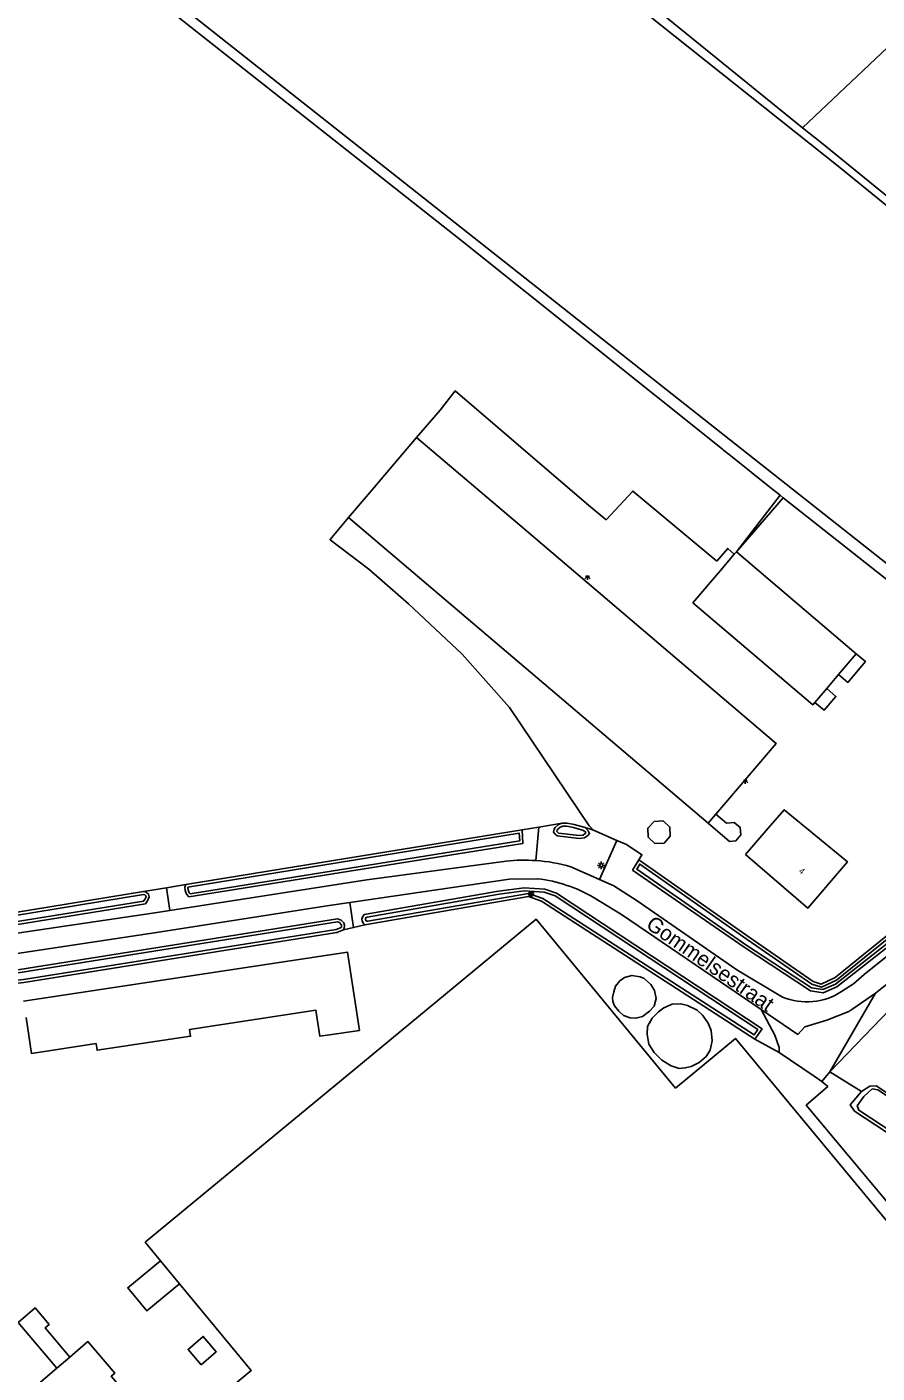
# Model space of a CAD drawing. Extents: x 136000 to 141014, y 402000 to 403500.
# Drawn here: x 140262.6 to 140402.6, y 402852.9 to 403074.6 of the extents above; entities that cross this region are included whole.
import ezdxf

# ---------------------------------------------------------------- set-up
doc = ezdxf.new("R2010")
doc.units = 0
for name, color, linetype in [('gg-afsc-erfafscheiding', 7, 'Continuous'), ('gg-afsc-hekwerk', 7, 'Continuous'), ('gg-anno-huisnummerreeks BGT', 7, 'Continuous'), ('gg-anno-openbare ruimte label', 7, 'Continuous'), ('gg-bbg-bijgebouw', 7, 'Continuous'), ('gg-bbg-gedigitaliseerde bijgebouw', 7, 'Continuous'), ('gg-bbg-hoofdgebouw', 7, 'Continuous'), ('gg-bbg-luifel en loopbrug', 7, 'Continuous'), ('gg-bbg-overig bouwwerk', 7, 'Continuous'), ('gg-knt-bronhoudergrens', 7, 'Continuous'), ('gg-knt-verharding', 7, 'Continuous'), ('gg-knt-verharding nz', 7, 'Continuous'), ('gg-kntw-bovenkant insteek waterloop', 7, 'Continuous'), ('gg-kntw-waterlijn', 7, 'Continuous'), ('gt-grn-groengrens', 7, 'Continuous'), ('gt-grn-vlakafsluiter', 7, 'Continuous'), ('gt-symb-boom', 7, 'Continuous'), ('gt-symb-lichtmast', 7, 'Continuous'), ('gt-symb-lichtpunt', 7, 'Continuous')]:
    doc.layers.add(name, color=color, linetype=linetype)

# ---------------------------------------------------------------- blocks, each defined once
blk = doc.blocks.new('gt0-LPUNT')
at = {"layer": 'gt-symb-lichtpunt'}
for p, q in [((0, 0), (-0.25, 0)), ((0, 0), (0.25, 0)), ((-0.18, -0.18), (-0.44, -0.44)), ((0, -0.25), (0, -0.62)), ((0.44, -0.44), (0.18, -0.18))]:
    blk.add_line(p, q, dxfattribs=at)
blk.add_arc((0, 0), 0.25, 180, 0, dxfattribs=at)
blk = doc.blocks.new('gt0-LMAST')
at = {"layer": 'gt-symb-lichtmast'}
for p, q in [((-0.18, 0.17), (-0.45, 0.44)), ((0, 0.25), (0, 0.62)), ((0.17, 0.17), (0.44, 0.44)), ((-0.25, 0), (-0.63, 0)), ((-0.18, -0.18), (-0.45, -0.45)), ((0, -0.25), (0, -0.63)), ((0.44, -0.45), (0.17, -0.18)), ((0.25, 0), (0.62, 0))]:
    blk.add_line(p, q, dxfattribs=at)
blk.add_circle((0, 0), 0.25, dxfattribs=at)
blk = doc.blocks.new('gt0-BOOM')
at = {"layer": 'gt-symb-boom'}
for radius in [0.4, 0.2]:
    blk.add_circle((0, 0), radius, dxfattribs=at)

msp = doc.modelspace()

# ---------------------------------------------------------------- linework, layer by layer
at = {"layer": 'gg-afsc-erfafscheiding'}
for p, q in [((140359.74, 402940.63), (140355.87, 402942.32)), ((140316.39, 402926.3), (140318.22, 402926.73)), ((140316.39, 402926.3), (140314.72, 402925.91)), ((140386.46, 402905.73), (140382.45, 402907.92))]:
    msp.add_line(p, q, dxfattribs=at)
msp.add_lwpolyline([(140363.33, 402937.46), (140363.85, 402938.26), (140361.32, 402939.94), (140359.74, 402940.63)], dxfattribs=at)
at = {"layer": 'gg-afsc-hekwerk'}
for p, q in [((140379.41, 402988.15), (140386.61, 402997.47)), ((140315.57, 402993.79), (140312.53, 402990.15)), ((140355.87, 402942.32), (140359.74, 402940.63)), ((140359.74, 402940.63), (140361.32, 402939.94))]:
    msp.add_line(p, q, dxfattribs=at)
at = {"layer": 'gg-bbg-bijgebouw'}
for p, q in [((140315.57, 402993.79), (140374.78, 402943.46)), ((140379.07, 402987.74), (140379.41, 402988.15)), ((140379.41, 402988.15), (140399.14, 402971.36)), ((140394.28, 402965.65), (140396.22, 402967.93)), ((140374.78, 402943.46), (140376.04, 402944.95)), ((140287.71, 402867.65), (140284.58, 402871.44))]:
    msp.add_line(p, q, dxfattribs=at)
for points in [[(140379.07, 402987.74), (140376.81, 402985.09), (140372.25, 402979.74)], [(140392.33, 402963.36), (140391.98, 402962.95), (140372.25, 402979.74)], [(140284.58, 402871.44), (140282.08, 402874.47), (140316.58, 402902.98), (140346.43, 402927.65), (140369.4, 402899.86), (140379.25, 402908.02), (140420.24, 402858.56), (140326.24, 402780.85), (140293.19, 402820.79), (140292.41, 402820.18), (140289.61, 402823.55), (140288.57, 402824.77), (140289.97, 402825.93), (140298.89, 402833.31), (140289.28, 402844.78), (140299.51, 402853.35), (140287.71, 402867.65)], [(140262.04, 402914.15), (140315.4, 402922.22), (140317.34, 402909.36), (140312.4, 402908.61), (140310.84, 402908.38), (140310.19, 402912.66), (140289.39, 402909.52), (140289.55, 402908.4), (140274.15, 402906.08), (140273.99, 402907.17), (140263.34, 402905.56), (140262.45, 402911.47)], [(140359.5, 402916.65), (140360.22, 402917.52), (140360.97, 402918.05), (140362.21, 402918.41), (140363.56, 402918.17), (140364.21, 402917.9), (140365.34, 402916.92), (140365.95, 402915.9), (140366.21, 402914.61), (140365.88, 402913.32), (140365.11, 402912.5), (140363.97, 402911.65), (140362.86, 402911.35), (140361.95, 402911.44), (140360.84, 402911.81), (140360.03, 402912.51), (140359.36, 402913.39), (140359.08, 402914.11), (140359.02, 402914.76), (140359.21, 402915.68), (140359.5, 402916.65)], [(140375.09, 402906.11), (140374.45, 402905.06), (140373.28, 402904.08), (140371.95, 402903.41), (140370.98, 402903.17), (140369.98, 402903.09), (140368.66, 402903.51), (140367.11, 402904.43), (140365.9, 402905.74), (140365.01, 402907.07), (140364.7, 402908.71), (140364.75, 402910.02), (140365.56, 402911.36), (140366.59, 402912.39), (140367.46, 402913.08), (140368.86, 402913.68), (140370.28, 402913.74), (140371.37, 402913.46), (140372.93, 402912.69), (140373.82, 402911.88), (140374.78, 402910.55), (140375.28, 402909.35), (140375.44, 402907.61), (140375.09, 402906.11)]]:
    msp.add_lwpolyline(points, dxfattribs=at)
at = {"layer": 'gg-bbg-gedigitaliseerde bijgebouw'}
msp.add_line((140326.77, 403006.96), (140344.45, 402991.92), dxfattribs=at)
for points in [[(140326.77, 403006.96), (140318.81, 402997.6), (140315.57, 402993.79)], [(140344.45, 402991.92), (140385.96, 402956.6), (140378.02, 402947.27), (140376.04, 402944.95)]]:
    msp.add_lwpolyline(points, dxfattribs=at)
at = {"layer": 'gg-bbg-hoofdgebouw'}
msp.add_line((140269.67, 402855.58), (140267.53, 402853.77), dxfattribs=at)
for points in [[(140380.9, 402938.32), (140391.19, 402929.5), (140397.69, 402937.09), (140387.27, 402945.64), (140384.66, 402942.64), (140380.9, 402938.32)], [(140267.53, 402853.77), (140264.88, 402851.51), (140274.38, 402840.3), (140278.75, 402844.03), (140281.29, 402840.91), (140285.49, 402844.44), (140282.62, 402847.98), (140281.84, 402847.33), (140281.22, 402846.81), (140276.46, 402852.41), (140277.07, 402852.93), (140272.65, 402858.12), (140269.67, 402855.58)]]:
    msp.add_lwpolyline(points, dxfattribs=at)
at = {"layer": 'gg-bbg-luifel en loopbrug'}
for p, q in [((140399.14, 402971.36), (140396.22, 402967.93)), ((140394.28, 402965.65), (140392.33, 402963.36))]:
    msp.add_line(p, q, dxfattribs=at)
for points in [[(140396.22, 402967.93), (140397.74, 402966.64), (140400.66, 402970.06), (140399.14, 402971.36)], [(140392.33, 402963.36), (140393.85, 402962.07), (140395.8, 402964.35), (140394.28, 402965.65)], [(140367.35, 402943.83), (140365.85, 402943.77), (140364.83, 402942.66), (140364.9, 402941.15), (140366.01, 402940.14), (140367.51, 402940.2), (140368.53, 402941.31), (140368.46, 402942.82), (140367.35, 402943.83)], [(140287.71, 402867.65), (140282.32, 402863.2), (140279.19, 402866.99), (140284.58, 402871.44)], [(140269.67, 402855.58), (140265.59, 402860.38), (140266.27, 402860.96), (140263.95, 402863.69), (140261.13, 402861.29), (140267.53, 402853.77)], [(140291.27, 402854.31), (140293.78, 402856.45), (140291.64, 402858.96), (140289.13, 402856.82), (140291.27, 402854.31)]]:
    msp.add_lwpolyline(points, dxfattribs=at)
at = {"layer": 'gg-bbg-overig bouwwerk'}
msp.add_lwpolyline([(140374.78, 402943.46), (140378.3, 402940.47), (140379.33, 402940.57), (140380.13, 402941.53), (140380.01, 402942.78), (140379.04, 402943.58), (140377.8, 402943.46), (140376.04, 402944.95)], dxfattribs=at)
at = {"layer": 'gg-knt-bronhoudergrens'}
for p, q in [((140379.41, 402988.15), (140387.14, 402997.03)), ((140315.57, 402993.79), (140312.53, 402990.15))]:
    msp.add_line(p, q, dxfattribs=at)
for points in [[(140390.3, 403057.97), (140407.33, 403074.03), (140413.82, 403069.2), (140426.05, 403082.64), (140429.65, 403080.84), (140436.21, 403088.58), (140436.34, 403088.47), (140491.68, 403044.76), (140494.62, 403045.22), (140497.66, 403046.14)], [(140326.77, 403006.96), (140330.62, 403011.49), (140333.13, 403014.62), (140354.72, 402996.09), (140357.95, 402993.39)], [(140357.95, 402993.39), (140362.34, 402998.14), (140376.17, 402986.6)], [(140312.53, 402990.15), (140312.55, 402990.14), (140318.87, 402985.3), (140325.45, 402979.56), (140334.27, 402971.28), (140342.04, 402962.52), (140355.18, 402943.05), (140355.87, 402942.32)], [(140376.17, 402986.6), (140377.98, 402988.71), (140379.07, 402987.74)]]:
    msp.add_lwpolyline(points, dxfattribs=at)
at = {"layer": 'gg-knt-verharding'}
for p, q in [((140402.3, 402915.46), (140436.77, 402942.97)), ((140356.88, 402934.19), (140352.15, 402936.28)), ((140402.3, 402915.46), (140394.8, 402902.52)), ((140394.8, 402902.52), (140393.49, 402900.93))]:
    msp.add_line(p, q, dxfattribs=at)
for points in [[(140341.53, 402937.21), (140318.59, 402934.16), (140286.15, 402929.1)], [(140346.69, 402934.31), (140342.05, 402934.24), (140315.79, 402930.42)], [(140387.01, 402914.85), (140379.49, 402919.31), (140363.1, 402930.7), (140359.25, 402933.14), (140356.88, 402934.19)], [(140383.51, 402912.78), (140360.5, 402928.42), (140355.99, 402931.19)], [(140227.12, 402920.38), (140283.67, 402928.71), (140286.15, 402929.1)], [(140315.79, 402930.42), (140312.36, 402929.91), (140283.96, 402925.48), (140251.12, 402920.53)], [(140408.73, 402925.19), (140400.46, 402918.57), (140398.7, 402917.03), (140396.74, 402915.73)], [(140386.46, 402905.73), (140386.44, 402906.55), (140385.73, 402908.56), (140383.51, 402912.78)], [(140386.46, 402905.73), (140392.22, 402901.8), (140393.49, 402900.93)]]:
    msp.add_lwpolyline(points, dxfattribs=at)
for centre, radius, start, end in [((140344.52, 402910.42), 26.96, 86.05, 96.3817), ((140344.54, 402910.37), 27.01, 73.6302, 86.0888), ((140343.87, 402910.45), 24.03, 59.6904, 83.2514), ((140391.02, 402924.67), 10.61, 247.7971, 302.6205)]:
    msp.add_arc(centre, radius, start, end, dxfattribs=at)
at = {"layer": 'gg-knt-verharding nz'}
msp.add_lwpolyline([(140383.51, 402912.78), (140389.52, 402908.7), (140390.69, 402909.95), (140394.29, 402911.02), (140397.94, 402912.45), (140398.57, 402912.88), (140402.3, 402915.46)], dxfattribs=at)
at = {"layer": 'gg-kntw-bovenkant insteek waterloop'}
for p, q in [((140393.4, 403055.46), (140390.3, 403057.97)), ((140407, 403044.42), (140393.4, 403055.46)), ((140288.74, 402933.35), (140344.12, 402942.38)), ((140352.71, 402943.27), (140354.53, 402942.73))]:
    msp.add_line(p, q, dxfattribs=at)
for points in [[(140467.12, 402993.3), (140466.04, 402994.17), (140465.74, 402994.41), (140449.02, 403008.63), (140396.44, 403051.42), (140334.96, 403100.39), (140286.48, 403137.96), (140216.39, 403190.82), (140215.73, 403190.82), (140203.94, 403168.22), (140192.78, 403146.98)], [(140390.3, 403057.97), (140361, 403081.74), (140316.26, 403117.07), (140286.71, 403140.15)], [(140262.75, 403095.74), (140333.98, 403039.52), (140377.11, 403005.05), (140377.3, 403004.9)], [(140264.01, 403096.88), (140441.04, 402957.09), (140441.91, 402956.27), (140441.94, 402956.23)], [(140387.14, 402997.03), (140386.61, 402997.47), (140384.92, 402998.81), (140378.5, 403003.94), (140377.3, 403004.9)], [(140387.14, 402997.03), (140422.96, 402968.77), (140439.49, 402955.71), (140440.36, 402954.56)], [(140344.12, 402942.38), (140344.26, 402940.13), (140289.26, 402931.33), (140288.88, 402931.76), (140288.66, 402932.37), (140288.61, 402932.95), (140288.74, 402933.35)], [(140354.53, 402942.73), (140355.03, 402942.23), (140355.24, 402941.76), (140354.93, 402941.45), (140354.42, 402941.04), (140353.54, 402940.94), (140349.92, 402941.36), (140349.53, 402941.7), (140349.32, 402942), (140349.43, 402942.47), (140349.58, 402942.78), (140350.12, 402943.27), (140350.73, 402943.47)], [(140350.73, 402943.47), (140351.53, 402943.45), (140352.71, 402943.27)], [(140408.63, 402926.44), (140395.97, 402916.54), (140393.72, 402915.54), (140391.6, 402915.87), (140380.69, 402923.04), (140362.33, 402935.74), (140363.33, 402937.46)], [(140407.47, 402927.61), (140395.65, 402918.06), (140393.39, 402916.99), (140392.06, 402917.4), (140381.5, 402924.71), (140363.33, 402937.46)], [(140281.79, 402932.22), (140260.31, 402928.72), (140212.84, 402921.59)], [(140281.79, 402932.22), (140282.23, 402932.12), (140282.64, 402931.79), (140282.72, 402931.32), (140282.53, 402930.77), (140282.1, 402930.18), (140260.73, 402926.76), (140213.54, 402920.24)], [(140318.22, 402926.73), (140318.03, 402926.97), (140317.81, 402927.35), (140317.76, 402927.74), (140317.9, 402928.12), (140318.13, 402928.42), (140340.26, 402932.26), (140344.45, 402932.83), (140347.85, 402932.61), (140349.8, 402931.93), (140383.64, 402909.61), (140382.45, 402907.92)], [(140318.22, 402926.73), (140345.17, 402931.37), (140347.31, 402930.62), (140382.45, 402907.92)], [(140314.72, 402925.91), (140314.86, 402926.2), (140314.89, 402926.66), (140314.78, 402927.05), (140314.32, 402927.52), (140313.75, 402927.72), (140261.42, 402919.36), (140250.82, 402917.98), (140250.21, 402917.39), (140250.1, 402917.1), (140250.11, 402916.77), (140250.21, 402916.51), (140250.5, 402916.24), (140250.93, 402915.98)], [(140314.72, 402925.91), (140313.62, 402925.47), (140262.08, 402917.24), (140250.93, 402915.98)], [(140400.03, 402899.28), (140401.36, 402900.19), (140402.44, 402900.23), (140464.63, 402859.21), (140465.56, 402858.55), (140466.31, 402857.58)], [(140400.03, 402899.28), (140399.7, 402898.9), (140398.48, 402897.47), (140398.15, 402897.09), (140398.87, 402896.08), (140456, 402858.55), (140463.37, 402854.01), (140463.75, 402854.35), (140466.31, 402857.58)]]:
    msp.add_lwpolyline(points, dxfattribs=at)
at = {"layer": 'gg-kntw-waterlijn'}
for points in [[(140351.49, 402942.95), (140350.81, 402942.97), (140350.38, 402942.83), (140349.99, 402942.47), (140349.9, 402942.3), (140349.86, 402942.11), (140349.91, 402942.03), (140350.13, 402941.84), (140353.54, 402941.44), (140354.21, 402941.52), (140354.59, 402941.83), (140354.64, 402941.87), (140354.61, 402941.94), (140354.26, 402942.28), (140352.61, 402942.78), (140351.49, 402942.95)], [(140289.15, 402932.48), (140289.31, 402932.02), (140289.45, 402931.86), (140343.73, 402940.55), (140343.66, 402941.8), (140289.12, 402932.91), (140289.12, 402932.89), (140289.15, 402932.48)], [(140407.72, 402927.18), (140395.92, 402917.63), (140393.43, 402916.46), (140391.84, 402916.95), (140381.21, 402924.3), (140363.49, 402936.74), (140363, 402935.89), (140380.97, 402923.46), (140391.79, 402916.35), (140393.65, 402916.06), (140395.71, 402916.97), (140408.16, 402926.71)], [(140213.29, 402920.71), (140260.66, 402927.25), (140281.82, 402930.64), (140282.08, 402931), (140282.21, 402931.36), (140282.18, 402931.52), (140282.01, 402931.66), (140281.78, 402931.71), (140260.39, 402928.23), (140213.08, 402921.12)], [(140318.6, 402928), (140340.34, 402931.77), (140344.47, 402932.33), (140347.75, 402932.11), (140349.58, 402931.48), (140382.93, 402909.48), (140382.32, 402908.6), (140347.53, 402931.07), (140345.21, 402931.89), (140318.74, 402927.32)], [(140250.6, 402917.02), (140250.61, 402916.87), (140250.64, 402916.8), (140250.8, 402916.64), (140251.04, 402916.5), (140262.01, 402917.74), (140313.49, 402925.96), (140314.36, 402926.31), (140314.37, 402926.33), (140314.38, 402926.6), (140314.33, 402926.8), (140314.05, 402927.09), (140313.71, 402927.2), (140261.49, 402918.86), (140251.05, 402917.5), (140250.64, 402917.1), (140250.6, 402917.02)], [(140399.3, 402896.95), (140400.42, 402898.45), (140401.79, 402899.73), (140402.7, 402899.59), (140465.04, 402858.64), (140465.73, 402857.48), (140463.61, 402854.67), (140463.19, 402854.62), (140458.34, 402857.61), (140399.58, 402896.21), (140399.3, 402896.95)]]:
    msp.add_lwpolyline(points, dxfattribs=at)
msp.add_arc((140318.66, 402927.66), 0.344, 99.7783, 283.6904, dxfattribs=at)
at = {"layer": 'gt-grn-groengrens'}
for p, q in [((140346.86, 402942.83), (140344.12, 402942.38)), ((140346.38, 402937.32), (140346.86, 402942.83)), ((140346.86, 402942.83), (140350.73, 402943.47)), ((140355.87, 402942.32), (140354.53, 402942.73)), ((140356.88, 402934.19), (140359.74, 402940.63)), ((140288.74, 402933.35), (140285.57, 402932.84)), ((140285.57, 402932.84), (140281.79, 402932.22)), ((140286.15, 402929.1), (140285.57, 402932.84)), ((140315.79, 402930.42), (140316.39, 402926.3)), ((140394.8, 402902.52), (140408.4, 402916.67))]:
    msp.add_line(p, q, dxfattribs=at)
at = {"layer": 'gt-grn-vlakafsluiter'}
msp.add_line((140394.8, 402902.52), (140400.03, 402899.28), dxfattribs=at)
msp.add_lwpolyline([(140393.49, 402900.93), (140394.46, 402900.1), (140390.92, 402897.05), (140390.91, 402897.04), (140423.49, 402858.07), (140325.69, 402777.11)], dxfattribs=at)

# ---------------------------------------------------------------- block references
at = {"layer": 'gt-symb-boom'}
msp.add_blockref('gt0-BOOM', (140345.61, 402931.82), dxfattribs=at)
at = {"layer": 'gt-symb-lichtmast'}
msp.add_blockref('gt0-LMAST', (140357.17, 402936.52), dxfattribs=at)
at = {"layer": 'gt-symb-lichtpunt'}
for p in [(140354.9, 402984.13), (140380.87, 402950.55)]:
    msp.add_blockref('gt0-LPUNT', p, dxfattribs=at)

# ---------------------------------------------------------------- texts
at = {"layer": 'gg-anno-huisnummerreeks BGT'}
msp.add_text('4', height=1, rotation=319.7, dxfattribs=at).set_placement((140389.59, 402935.45))
at = {"layer": 'gg-anno-openbare ruimte label'}
msp.add_text('Gommelsestraat', height=2.5, rotation=325.2, dxfattribs=at).set_placement((140364.35, 402926.34))

doc.saveas('drawing.dxf')
